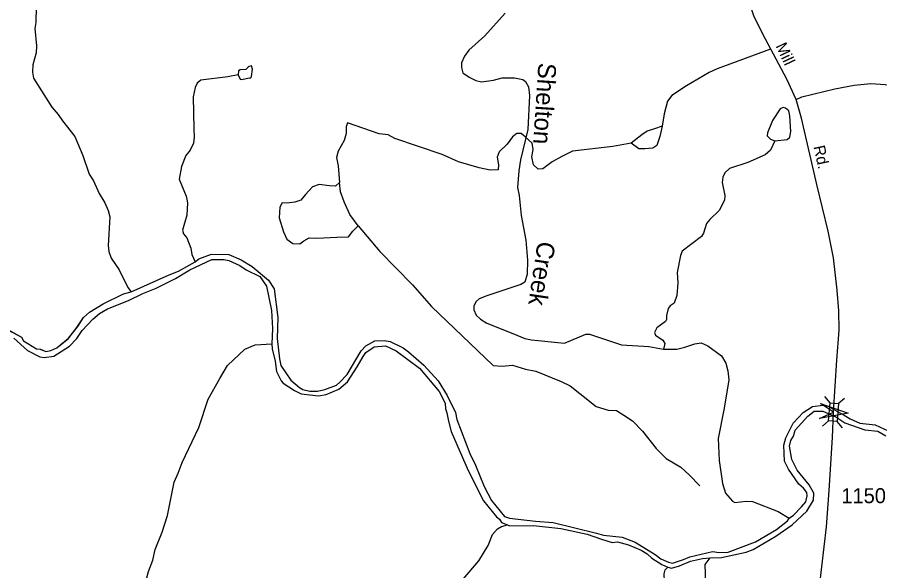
# Model space of a CAD drawing. Extents: x 2056842 to 2160602, y 826753 to 1016856.
# Drawn here: x 2079635 to 2086830, y 924355 to 928971 of the extents above; entities that cross this region are included whole.
import ezdxf

# ---------------------------------------------------------------- set-up
doc = ezdxf.new("R2010")
doc.units = 0
for name, color, linetype in [('Exist Hydrographic Creek Single Shore', 7, 'Continuous'), ('Exist Hydrographic Creek Single Shore Label', 7, 'Continuous'), ('Exist Hydrographic Misc Water Feature', 7, 'Continuous'), ('Exist Hydrographic Pond Under 1500 Sq Ft', 7, 'Continuous'), ('Exist Hydrographic River Shore', 7, 'Continuous'), ('Exist Road Non-System Type 51', 7, 'Continuous'), ('Exist Road Secondary Structure Standard Bridge Attributed CELL', 7, 'Continuous'), ('Exist Road Secondary Structure Standard Bridge CELL', 7, 'Continuous'), ('Exist Road Secondary Type 51 Attributed', 7, 'Continuous'), ('Exist Road Secondary Type 51 Label', 7, 'Continuous'), ('Exist Road Secondary Type 51 Number Label', 7, 'Continuous')]:
    doc.layers.add(name, color=color, linetype=linetype)

msp = doc.modelspace()

# ---------------------------------------------------------------- linework, layer by layer
at = {"layer": 'Exist Hydrographic Creek Single Shore'}
for points in [[(2083704.1, 929006.4), (2083534.8, 928815.6), (2083403.3, 928695.3), (2083365.2, 928647.2), (2083339.5, 928590.9), (2083339.6, 928551.2), (2083351.8, 928507), (2083403.9, 928471.2), (2083460.1, 928443.4), (2083508.1, 928433.6), (2083608.1, 928445.9), (2083680.1, 928466.1), (2083784.1, 928464.6), (2083852, 928450.7), (2083876, 928434.8), (2083900, 928391), (2083908.4, 928318.9), (2083895.3, 928034.7), (2083831.9, 927782.7), (2083818.2, 927690.8), (2083806.8, 927550.6), (2083820.8, 927484.7), (2083837.4, 927318.6), (2083878.1, 927112.7), (2083892.7, 926945), (2083888.9, 926829), (2083869.2, 926760.8), (2083837.2, 926740.8), (2083551.5, 926647.9), (2083487.6, 926621.7), (2083463.9, 926601.5), (2083443.8, 926565.5), (2083444, 926529.4), (2083464.1, 926485.7), (2083500.2, 926451.8), (2083552.3, 926419.9), (2083768.7, 926332.7), (2083868.6, 926292.9), (2083924.8, 926280.9), (2084200.9, 926253.8), (2084376.7, 926328.6), (2084408.5, 926328.6), (2084676.7, 926239.4), (2084904.7, 926224.2), (2085025, 926202.6)], [(2085025, 926202.6), (2085136.9, 926202.9), (2085202.9, 926219), (2085288.8, 926247.4), (2085338.9, 926255.5), (2085396.8, 926231.7), (2085509.2, 926148), (2085545.3, 926086.2), (2085561.4, 926022.2), (2085571.6, 925946.2), (2085532.3, 925710.1), (2085481.1, 925458.2), (2085491.7, 925274.2), (2085518.3, 925082), (2085544.5, 925002.4), (2085600.9, 924934.3), (2085621, 924922.4), (2085716.7, 924934.8), (2085768.8, 924930.8), (2085983, 924849.6), (2086075.4, 924793.8)]]:
    msp.add_lwpolyline(points, dxfattribs=at)
at = {"layer": 'Exist Hydrographic Misc Water Feature'}
for points in [[(2079792.4, 929058.1), (2079788.9, 928926), (2079781.2, 928878), (2079795.7, 928734.1), (2079791.8, 928674.1), (2079764.1, 928574.1), (2079762.3, 928514), (2079770.3, 928462), (2079923, 928222.5), (2079975.3, 928160.7), (2080011.4, 928106.8), (2080113.9, 927977.1), (2080182.4, 927817.4), (2080234.9, 927661.5), (2080271, 927605.6), (2080319.4, 927499.8), (2080365.5, 927423.9), (2080393.8, 927358.1), (2080405.9, 927306.1), (2080392.8, 927066.1), (2080399, 927018), (2080419.1, 926962.1), (2080485.3, 926864.3), (2080557.9, 926716.6), (2080583.9, 926680.7)], [(2081478.2, 928491.4), (2081390.2, 928473.1), (2081166.3, 928446.4), (2081134.5, 928422.3), (2081118.7, 928386.2), (2081100.9, 928306.3), (2081107.6, 928042.3), (2081111.9, 927972.2), (2081103.9, 927920.2), (2081078.3, 927862.1), (2081040.4, 927818.1), (2081004.7, 927726), (2080985, 927621.9), (2081043.5, 927480.1), (2081055.5, 927422.2), (2081049.8, 927320.2), (2081014.3, 927196), (2081022.3, 927164), (2081050.4, 927132.1), (2081082.8, 927044.3), (2081090.8, 926992.3), (2081119.1, 926932.4)], [(2086081, 928148), (2086072.8, 928191.8), (2086044.7, 928213.8), (2086024.8, 928217.7), (2085998.7, 928207.6), (2085935.2, 928109.4)], [(2085953.6, 927939.4), (2086057.4, 927951.8), (2086079.5, 927971.9), (2086089.4, 928018), (2086081, 928148)], [(2085935.2, 928109.4), (2085893.3, 928007.3), (2085891.5, 927983.3), (2085917.5, 927955.4), (2085953.6, 927939.4)], [(2085953.6, 927939.4), (2085917.7, 927863.4), (2085874.1, 927823.3), (2085730.1, 927760.8), (2085576.3, 927708.3), (2085536.6, 927672.2), (2085520.6, 927636.1), (2085516.7, 927592.2), (2085539, 927484.2), (2085535.3, 927444.2), (2085491.4, 927360), (2085411.7, 927283.9), (2085385.6, 927249.7), (2085360, 927169.7), (2085344, 927141.7), (2085182.4, 927019.1), (2085166.6, 926983.1), (2085139.2, 926843), (2085145.3, 926755), (2085137.7, 926651), (2085113.9, 926586.9), (2085082, 926562.8), (2085063.9, 926540.8), (2085050.2, 926484.8), (2085050.4, 926448.8), (2085042.4, 926432.7), (2084970.4, 926380.5), (2084950.5, 926340.4), (2084958.7, 926320.5), (2085020.8, 926276.6), (2085037, 926250.7), (2085025.2, 926202.7)], [(2079339.5, 926500.8), (2079370.6, 926482.8), (2079555, 926365.4), (2079671, 926303.8), (2079687.2, 926271.9), (2079795.5, 926206.2), (2079827.5, 926202.3), (2079873.4, 926184.5), (2079915.5, 926192.6), (2079965.5, 926212.8), (2080063.3, 926293.1), (2080139, 926391.3), (2080188.6, 926467.5), (2080236.6, 926511.6), (2080352.2, 926582), (2080522, 926664.5), (2080583.9, 926680.7)], [(2080674.2, 924065.2), (2080680.1, 924121.1), (2080699.8, 924181.2), (2080711.5, 924273.2), (2080729.3, 924349.3), (2080765, 924443.4), (2080784.7, 924531.5), (2080842.3, 924675.6), (2080887.8, 924815.8), (2080909.3, 924927.8), (2080943, 925092), (2080976.6, 925167.9), (2081010.4, 925258.2), (2081149.5, 925550.6), (2081228.8, 925786.8), (2081324.2, 925959), (2081389.8, 926065.2), (2081533.3, 926203.7), (2081619.2, 926239.9), (2081759.3, 926246.4)], [(2083339.4, 924263.6), (2083484.8, 924437.9), (2083564.4, 924564.2), (2083600, 924656.3), (2083641.9, 924704.4), (2083675.9, 924724.5), (2083725.7, 924736.7)], [(2085699.2, 922989), (2085727, 923045.1), (2085744.7, 923133.1), (2085752.3, 923245.2), (2085724, 923337.1), (2085621.4, 923526.7), (2085619.2, 923582.7), (2085625.1, 923622.8), (2085656.9, 923714.8), (2085644.4, 923814.8), (2085588.4, 923878.6), (2085522.2, 923920.4), (2085462.1, 923970.2), (2085401.8, 924062), (2085381.5, 924108), (2085375.4, 924177.9), (2085379.1, 924257.9), (2085372.7, 924406), (2085414.5, 924462)], [(2084141.8, 922834.1), (2084237.5, 922902.4), (2084345.4, 922956.8), (2084577.3, 922975.5), (2084655, 923001.8), (2084671, 923021.8), (2084674.9, 923053.7), (2084644.2, 923289.7), (2084627.6, 923487.6), (2084629.4, 923543.6), (2084643.3, 923595.6), (2084687, 923661.7), (2084719, 923697.9), (2084796.9, 923738.1), (2084964.7, 923776.7), (2085032.5, 923818.8), (2085044.4, 923844.9), (2085056.1, 923950.9), (2085041.8, 924085), (2085032.9, 924328.9), (2085040.9, 924360.8), (2085060.8, 924384.9)]]:
    msp.add_lwpolyline(points, dxfattribs=at)
at = {"layer": 'Exist Hydrographic Pond Under 1500 Sq Ft'}
for points in [[(2081572.2, 928465.5), (2081582, 928465.6), (2081590.2, 928477.6), (2081598, 928537.5), (2081589.7, 928565.5), (2081569.9, 928561.4), (2081559.9, 928553.4)], [(2081559.9, 928553.4), (2081541.8, 928535.4), (2081493.8, 928531.4), (2081481.8, 928523.2), (2081477.9, 928491.1)], [(2081477.9, 928491.1), (2081494.2, 928455.3), (2081506.3, 928451.4), (2081572.2, 928465.5)]]:
    msp.add_lwpolyline(points, dxfattribs=at)
at = {"layer": 'Exist Hydrographic River Shore'}
for points in [[(2081119.1, 926932.3), (2081150.7, 926956.3), (2081254.9, 926994.5), (2081398.9, 926991.2), (2081503, 926947.3), (2081595, 926891.6), (2081731.4, 926778.2), (2081777.5, 926706.4), (2081808.3, 926466.5), (2081803, 926290.4), (2081821.5, 926122.4), (2081833.5, 926066.3), (2081917.9, 925944.8), (2081988.2, 925883), (2082016.1, 925867), (2082076.1, 925851.3), (2082140.1, 925853.6), (2082200.1, 925865.8), (2082298, 925903.8), (2082326.1, 925926.2), (2082385.8, 925990.3), (2082503.1, 926188.6), (2082543, 926230.8), (2082619, 926270.9), (2082694.9, 926275.2), (2082746.9, 926265.3), (2082855.1, 926213.8), (2082899, 926181.7), (2083027.6, 926068.2), (2083146, 925938.7), (2083222.2, 925816.7), (2083290.8, 925673.2), (2083303, 925615.2), (2083409.7, 925331.5), (2083458.2, 925235.6), (2083528.7, 925058), (2083590.9, 924940.2), (2083699.4, 924808.3), (2083741.4, 924792.7), (2083957.4, 924767.2), (2084105.5, 924755.6), (2084465.9, 924668.7), (2084525.9, 924651.1), (2084681.8, 924635.7), (2084789.8, 924591.8), (2084956.4, 924490.6), (2085004.5, 924454.5), (2085068.6, 924424.9), (2085100.6, 924419), (2085192.4, 924447.3), (2085246.4, 924471.4), (2085434.3, 924513.8), (2085490.3, 924506.1), (2085566.1, 924510.4), (2085794, 924594.9), (2085967.7, 924697.6), (2086059.5, 924771.9), (2086075.4, 924793.8)], [(2079607.3, 926295.6), (2079719.4, 926192), (2079823.8, 926138.3), (2079859.7, 926132.4), (2079939.7, 926144.7), (2080069.5, 926229.1), (2080131.2, 926291.3), (2080175.1, 926359.4), (2080264.7, 926451.7), (2080320.4, 926499.8), (2080388.3, 926538.1), (2080564, 926608.6), (2080681.9, 926667), (2080793.9, 926711.4), (2080953.6, 926791.8), (2081075.4, 926864.2), (2081259, 926950.9), (2081359, 926951.2), (2081399, 926943.3), (2081491.3, 926899.5), (2081543.2, 926863.7), (2081659.4, 926808), (2081713.8, 926728.3), (2081754.4, 926526.4), (2081762.8, 926374.4), (2081759.3, 926246.4)], [(2080583.9, 926680.6), (2080901.2, 926823.6), (2080979.3, 926851.9), (2081119.1, 926932.3)], [(2079554.9, 926365.3), (2079671.1, 926303.8), (2079687.2, 926271.6), (2079795.4, 926206.1), (2079827.2, 926202.1), (2079873.4, 926184.4), (2079915.2, 926192.4), (2079965.2, 926212.7), (2080063, 926293), (2080138.6, 926391.2), (2080188.4, 926467.3), (2080236.2, 926511.6), (2080352.2, 926581.7), (2080521.9, 926664.5), (2080583.9, 926680.6)], [(2081759.3, 926246.4), (2081761.3, 926206.4), (2081785.5, 926102.5), (2081797.8, 926016.5), (2081836.2, 925938.7), (2081852.2, 925918.7), (2081948.3, 925859), (2082004.5, 925831.2), (2082148.5, 925813.6), (2082212.5, 925823.9), (2082316.4, 925870.2), (2082390, 925930.4), (2082469.8, 926054.7), (2082519.4, 926142.9), (2082543.4, 926174.8), (2082611.3, 926223.1), (2082707.2, 926229.4), (2082795.4, 926189.6), (2082989.8, 926044.2), (2083154.5, 925850.9), (2083204.7, 925752.9), (2083206.8, 925705.1), (2083218.8, 925671), (2083231.2, 925601.1), (2083255.3, 925517.1), (2083396.4, 925191.6), (2083525.2, 924938), (2083633.7, 924804.4), (2083657.7, 924784.5), (2083673.7, 924756.5), (2083725.7, 924736.7)], [(2085414.5, 924462), (2085510.5, 924466.3), (2085714.3, 924510.9), (2085774.2, 924531.1), (2085963.9, 924641.8), (2086099.6, 924738.1), (2086221.2, 924850.5), (2086277, 924942.7), (2086280.7, 925002.7), (2086242.5, 925070.5), (2086140, 925194.3), (2086095.9, 925282.1), (2086077.5, 925394.1), (2086089.4, 925442.1), (2086109.3, 925478.1), (2086125.1, 925526.2), (2086230.7, 925642.5), (2086282.5, 925684.7), (2086354.5, 925686.9), (2086462.8, 925639.2), (2086538.8, 925589.5), (2086705.1, 925530.1), (2086813, 925518.4), (2086881.3, 925478.6)], [(2086075.4, 924793.8), (2086111.3, 924818), (2086177.1, 924888.2), (2086212.7, 924930.5), (2086224.5, 924978.4), (2086220.5, 925006.4), (2086194.4, 925044.4), (2086154.4, 925078), (2086068.1, 925201.9), (2086035.7, 925269.8), (2086029.2, 925401.8), (2086045.2, 925461.9), (2086108.9, 925585.9), (2086190.4, 925674.1), (2086270.2, 925724.3), (2086354.4, 925734.7), (2086398.2, 925726.9), (2086534.5, 925653.2), (2086582.7, 925621.4), (2086662.7, 925585.6), (2086790.7, 925572.1), (2086900.9, 925522.6)], [(2083725.7, 924736.7), (2083741.9, 924728.8), (2083941.7, 924731.4), (2084169.9, 924708.1), (2084389.9, 924658.8), (2084510.1, 924619.1), (2084598.2, 924591.4), (2084642.1, 924595.6), (2084734.2, 924571.9), (2084838.4, 924526.2), (2084888.6, 924494.3), (2084928.6, 924458.5), (2085012.6, 924406.8), (2085060.8, 924384.9)], [(2085060.8, 924384.9), (2085092.8, 924375), (2085160.7, 924395.2), (2085252.6, 924435.5), (2085350.6, 924457.8), (2085414.5, 924462)]]:
    msp.add_lwpolyline(points, dxfattribs=at)
at = {"layer": 'Exist Road Non-System Type 51'}
for points in [[(2085919.1, 928704.4), (2085472.9, 928539.7), (2085408.2, 928511), (2085216.9, 928400.4), (2085096.6, 928319.5), (2085060.7, 928271), (2085031.9, 928166.7), (2085014, 928062.5)], [(2082389.5, 928091.2), (2082379.7, 928056.2), (2082379.7, 928000.4), (2082361.7, 927942.9), (2082313.2, 927853), (2082298.8, 927800.9), (2082311.4, 927732.6), (2082322.2, 927594.2)], [(2084756.2, 927921.4), (2084603.5, 927892.6), (2084265.8, 927853), (2084178.7, 927809), (2084096, 927764.1), (2084020.6, 927706.5), (2083981.1, 927704.7), (2083941.6, 927738.9), (2083927.2, 927807.2), (2083938, 927868.3), (2083930.8, 927922.2), (2083873.3, 927974.4), (2083839.2, 928001.3), (2083801.4, 928001.3), (2083767.3, 927972.6), (2083720.6, 927911.5), (2083655.9, 927848.5), (2083638, 927805.4), (2083648.8, 927738.9), (2083647, 927699.4), (2083580.5, 927695.8), (2083487.1, 927715.5), (2083315.5, 927765), (2083180.8, 927826.1), (2082785.6, 927959.1), (2082729.9, 927991.5), (2082652.7, 927998.6), (2082389.5, 928091.2)], [(2085014, 928062.5), (2084950.2, 928041.8), (2084890.9, 928022), (2084844.2, 927989.7), (2084756.2, 927921.4)], [(2085014, 928062.5), (2084995.1, 927975.3), (2084971.7, 927901.6), (2084935.8, 927880), (2084869.4, 927874.6), (2084819.1, 927874.6), (2084756.2, 927921.4)], [(2082322.2, 927594.2), (2082288.9, 927562.7), (2082240.4, 927566.3), (2082154.2, 927577.1), (2082098.5, 927555.5), (2082039.2, 927492.6), (2081999.7, 927445.9), (2081949.4, 927427.9), (2081884.8, 927420.7), (2081843.4, 927424.3), (2081825.5, 927386.6), (2081820.1, 927298.5), (2081856, 927181.7), (2081884.8, 927120.5), (2081933.3, 927084.6), (2081992.5, 927081), (2082026.7, 927106.2), (2082069.8, 927131.3), (2082134.5, 927129.5), (2082299.7, 927136.7), (2082398.5, 927138.5), (2082434.4, 927187), (2082479.3, 927232)], [(2082479.3, 927232), (2082409.3, 927325.5), (2082362.6, 927431.5), (2082330.3, 927514.2), (2082322.2, 927594.2)], [(2082479.3, 927232), (2082659, 927016.3), (2082932.9, 926738.6), (2083091, 926558.8), (2083605.6, 926067.2), (2083679.3, 926061.8), (2083765.5, 926069), (2083875.1, 926036.6), (2083961.3, 926020.4), (2084171.5, 925932.3), (2084247.8, 925895.5), (2084326.9, 925832.6), (2084463.4, 925724.7), (2084564, 925694.2), (2084634, 925690.6), (2084695.1, 925652.8), (2084767, 925604.3), (2084849.6, 925518), (2084963.7, 925375.1), (2085048.1, 925290.6), (2085170.2, 925218.7), (2085240.3, 925154), (2085330.1, 925062.3)]]:
    msp.add_lwpolyline(points, dxfattribs=at)
at = {"layer": 'Exist Road Secondary Structure Standard Bridge Attributed CELL'}
msp.add_lwpolyline([(2086336.7, 925749.6), (2086567.1, 925669.9), (2086327.7, 925623.7), (2086445.5, 925678.5)], close=True, dxfattribs=at)
at = {"layer": 'Exist Road Secondary Structure Standard Bridge CELL'}
for p, q in [((2086415.6, 925755.8), (2086370.7, 925808.2)), ((2086484.4, 925750.5), (2086536.8, 925795.3)), ((2086351.2, 925560.3), (2086403.6, 925605.1)), ((2086518.9, 925547.3), (2086474, 925599.7))]:
    msp.add_line(p, q, dxfattribs=at)
msp.add_lwpolyline([(2086403.6, 925605.1), (2086415.3, 925755.8), (2086485.7, 925750.4), (2086474, 925599.7)], close=True, dxfattribs=at)
at = {"layer": 'Exist Road Secondary Type 51 Attributed'}
for points in [[(2086132.6, 928286.2), (2086054.5, 928454.2), (2085876.7, 928788.4), (2085783.3, 928973.5), (2085744.7, 929089.4), (2085725, 929252.9), (2085714.2, 929400.3), (2085757.3, 929606.9), (2085909, 930127.1), (2085989.8, 930389.4), (2086100.2, 930645.5), (2086215.2, 930862.9), (2086322.9, 931031.8), (2086413.6, 931187.3), (2086505.2, 931359.8), (2086546.5, 931480.2), (2086580.6, 931643.7), (2086604.8, 931824.3), (2086610.2, 932102.8), (2086612.9, 932709.2), (2086615, 933065.8)], [(2086132.6, 928286.2), (2086181.3, 928308.5), (2086456.1, 928373.1), (2086615.9, 928405.5), (2086755.9, 928419.9), (2086874.4, 928409.1), (2087049.5, 928372.2), (2087370.9, 928298.6), (2087751.6, 928205.1), (2088198.2, 928096.5)], [(2086445.5, 925678.5), (2086472.8, 926111.1), (2086490.8, 926360.8), (2086489.9, 926523.4), (2086475.5, 926694.1), (2086445, 926963.7), (2086399.2, 927185.6), (2086305.8, 927577.3), (2086177.5, 928129.9), (2086132.6, 928286.2)], [(2085808.4, 922459.8), (2085870.4, 922527.2), (2086033.8, 922697.9), (2086100.2, 922798.5), (2086159.5, 922904.5), (2086200.8, 923039.3), (2086226.8, 923121), (2086269.9, 923561.3), (2086328.3, 924221.6), (2086384.9, 924722.1), (2086409.1, 925024.8), (2086436, 925465.1), (2086445.5, 925678.5)]]:
    msp.add_lwpolyline(points, dxfattribs=at)

# ---------------------------------------------------------------- texts
at = {"layer": 'Exist Hydrographic Creek Single Shore Label'}
for s, rotation, p in [('Shelton', 266.25751, (2083982.9, 928594.7)), ('Creek', 261.51084, (2083977.1, 927107.8))]:
    msp.add_text(s, height=150, rotation=rotation, dxfattribs=at).set_placement(p)
at = {"layer": 'Exist Road Secondary Type 51 Label'}
for s, rotation, p in [('Mill', 295.23423, (2085959.4, 928732.2)), ('Rd.', 282.13777, (2086277, 927892))]:
    msp.add_text(s, height=95, rotation=rotation, dxfattribs=at).set_placement(p)
at = {"layer": 'Exist Road Secondary Type 51 Number Label'}
msp.add_text('1150', height=125, dxfattribs=at).set_placement((2086509.7, 924918.1))

doc.saveas('drawing.dxf')
